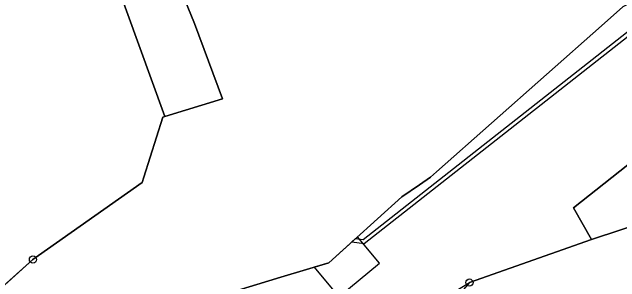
# Model space of a CAD drawing. Extents: x -751550 to -746116, y -1055108 to -1050700.
# Drawn here: x -748638.4 to -748553.4, y -1053839.6 to -1053801.9 of the extents above; entities that cross this region are included whole.
import ezdxf

# ---------------------------------------------------------------- set-up
doc = ezdxf.new("R2010")
doc.units = 0
for name, color, linetype in [('Hranice parcel', 7, 'Continuous'), ('Polygon parcely', 7, 'Continuous'), ('Věcná břemena k části', 7, 'Continuous'), ('Značky bodu BP', 7, 'Continuous')]:
    doc.layers.add(name, color=color, linetype=linetype)

msp = doc.modelspace()

# ---------------------------------------------------------------- linework, layer by layer
at = {"layer": 'Hranice parcel'}
for p, q in [((-748557.35, -1053833.71), (-748574.41, -1053839.72)), ((-748643.35, -1053843.54), (-748635.47, -1053836.5))]:
    msp.add_line(p, q, dxfattribs=at)
for points in [[(-748513.95, -1053775.41), (-748545.19, -1053803.46), (-748550.17, -1053799.7), (-748552.94, -1053801.2), (-748555.93, -1053803.83), (-748579, -1053824.24), (-748579.86, -1053825.01), (-748581.39, -1053826.05), (-748583.87, -1053827.73), (-748594.1, -1053836.96), (-748600.79, -1053838.99), (-748608.56, -1053841.35), (-748609.82, -1053841.77)], [(-748617.03, -1053816.5), (-748608.97, -1053814.06), (-748612.89, -1053803.54), (-748621.15, -1053783.17)], [(-748504.67, -1053790.81), (-748504.87, -1053790.26), (-748507.1, -1053787.52), (-748559.87, -1053829.29), (-748557.35, -1053833.71)], [(-748617.03, -1053816.5), (-748624.11, -1053796.97), (-748626.54, -1053790.97), (-748628.89, -1053798.6), (-748631.19, -1053794.86)], [(-748635.47, -1053836.5), (-748620.2, -1053825.73), (-748619.97, -1053824.99), (-748617.31, -1053816.59), (-748617.03, -1053816.5)], [(-748514.32, -1053819.08), (-748514.48, -1053819.2), (-748516.4, -1053820.17), (-748519.3, -1053821.18), (-748557.35, -1053833.71)]]:
    msp.add_lwpolyline(points, dxfattribs=at)
at = {"layer": 'Polygon parcely'}
for points in [[(-748621.15, -1053783.17), (-748612.89, -1053803.54), (-748608.97, -1053814.06), (-748617.03, -1053816.5), (-748617.31, -1053816.59), (-748619.97, -1053824.99), (-748620.2, -1053825.73), (-748635.47, -1053836.5), (-748643.35, -1053843.54), (-748646.86, -1053846.66), (-748666.17, -1053863.44), (-748668.57, -1053865.52), (-748671.87, -1053868.38), (-748671.84, -1053871.25), (-748675.05, -1053874.3), (-748675.64, -1053874.85), (-748678.36, -1053877.35), (-748680.98, -1053879.82), (-748687.05, -1053885.45), (-748688.78, -1053887.08), (-748690.81, -1053889.26), (-748756.1, -1053951.17)], [(-748624.11, -1053796.97), (-748617.03, -1053816.5), (-748608.97, -1053814.06), (-748612.89, -1053803.54), (-748621.15, -1053783.17)], [(-748552.94, -1053801.2), (-748555.93, -1053803.83), (-748579, -1053824.24), (-748579.86, -1053825.01), (-748581.39, -1053826.05), (-748583.87, -1053827.73), (-748594.1, -1053836.96), (-748600.79, -1053838.99), (-748608.56, -1053841.35), (-748609.82, -1053841.77), (-748607.25, -1053848.45), (-748605.99, -1053853.29), (-748604.75, -1053858.16), (-748602.18, -1053856.59), (-748574.41, -1053839.72), (-748557.35, -1053833.71), (-748559.87, -1053829.29), (-748507.1, -1053787.52)], [(-748734.9, -1053792.82), (-748729.14, -1053806.09), (-748719.77, -1053802.75), (-748714.49, -1053820.17), (-748705.77, -1053817.76), (-748687.22, -1053812.81), (-748653.22, -1053804.28), (-748650.9, -1053813.5), (-748645.2, -1053836.2), (-748644.46, -1053839.13), (-748643.47, -1053843.07), (-748643.35, -1053843.54), (-748635.47, -1053836.5), (-748620.2, -1053825.73), (-748619.97, -1053824.99), (-748617.31, -1053816.59), (-748617.03, -1053816.5), (-748624.11, -1053796.97)], [(-748639.95, -1053877.47), (-748638.13, -1053875.88), (-748632.23, -1053870.76), (-748613.96, -1053853.57), (-748611.13, -1053849.88), (-748610.67, -1053849.28), (-748609.82, -1053841.77), (-748608.56, -1053841.35), (-748600.79, -1053838.99), (-748594.1, -1053836.96), (-748583.87, -1053827.73), (-748581.39, -1053826.05), (-748579.86, -1053825.01), (-748579, -1053824.24), (-748555.93, -1053803.83), (-748552.94, -1053801.2)], [(-748519.3, -1053821.18), (-748557.35, -1053833.71), (-748574.41, -1053839.72), (-748582.42, -1053849.01), (-748584.45, -1053851.57), (-748582.64, -1053853.12), (-748578.88, -1053851.05), (-748573.94, -1053849.27), (-748568.74, -1053847.4), (-748549.67, -1053840.62)]]:
    msp.add_lwpolyline(points, dxfattribs=at)
msp.add_lwpolyline([(-748504.48, -1053791.36), (-748504.67, -1053790.81), (-748504.87, -1053790.26), (-748507.1, -1053787.52), (-748559.87, -1053829.29), (-748557.35, -1053833.71), (-748519.3, -1053821.18), (-748516.4, -1053820.17), (-748514.48, -1053819.2), (-748514.32, -1053819.08), (-748512.73, -1053817.88), (-748511.16, -1053816.31), (-748509.89, -1053814.57), (-748508.87, -1053812.59), (-748508.11, -1053810.44), (-748504.56, -1053792.45)], close=True, dxfattribs=at)
at = {"layer": 'Věcná břemena k části'}
for points in [[(-748589.27, -1053833.76), (-748590.38, -1053833.6), (-748590.87, -1053834.04), (-748589.13, -1053834.28), (-748550.88, -1053804.26), (-748546.52, -1053802.45), (-748546.99, -1053802.1), (-748551.14, -1053803.82)], [(-748590.06, -1053833.32), (-748594.1, -1053836.96), (-748596.14, -1053837.58), (-748592.68, -1053841.71), (-748586.97, -1053837)]]:
    msp.add_lwpolyline(points, close=True, dxfattribs=at)
at = {"layer": 'Značky bodu BP'}
for centre, radius in [((-748635.47, -1053836.5), 0.5), ((-748635.47, -1053836.5), 0.0303), ((-748574.41, -1053839.72), 0.5)]:
    msp.add_circle(centre, radius, dxfattribs=at)

doc.saveas('drawing.dxf')
